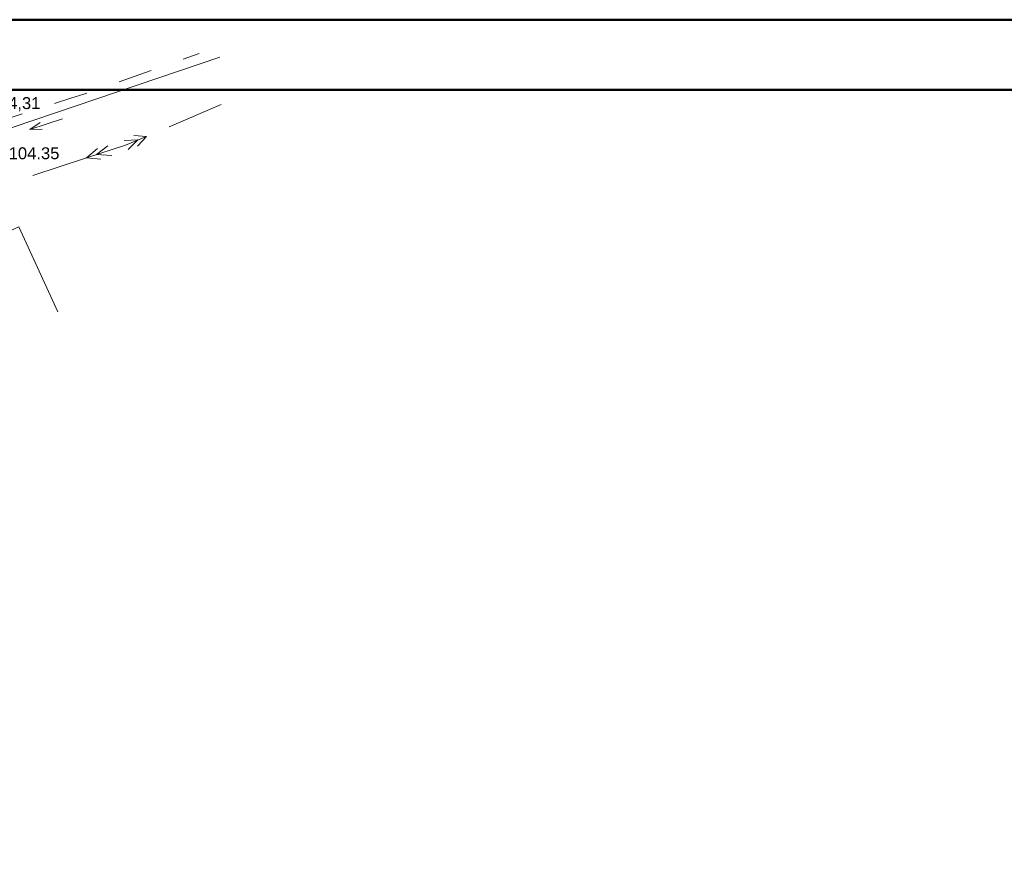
# Model space of a CAD drawing. Header units: millimetres. Extents: x 9396 to 25236, y 15106 to 31102.
# Tile 292 of 296: x 12275 to 12415, y 17045 to 17165. Entities that reach past the tile are written whole.
import ezdxf
from ezdxf.enums import TextEntityAlignment as Align

# ---------------------------------------------------------------- set-up
doc = ezdxf.new("R2010")
doc.units = ezdxf.units.MM
doc.linetypes.add('HIDDEN', pattern=[0.375, 0.25, -0.125])
for name, color, linetype, lineweight, true_color in [('1001010', 7, 'Continuous', 9, 0x000000), ('1060000', 7, 'Continuous', 9, 0x000000), ('21100200', 7, 'HIDDEN', 0, 0x800080), ('5010210', 7, 'Continuous', 20, 0x008000), ('6011210', 1, 'Continuous', 9, 0xff0000), ('6011300', 1, 'Continuous', 20, 0xff0000)]:
    doc.layers.add(name, color=color, linetype=linetype, lineweight=lineweight, true_color=true_color)
doc.layers.add('Размер', color=6, linetype='Continuous', lineweight=18)
doc.styles.add('F2', font='arial.ttf', dxfattribs={"height": 0.001693})

msp = doc.modelspace()

# ---------------------------------------------------------------- linework, layer by layer
at = {"layer": '1001010', "color": 253}
msp.add_polyline3d([(12280.41, 17123.48, 3.77), (12274.88, 17135.57, 4.48), (12255.7, 17126.79, 4.93), (12261.24, 17114.7, 4.93)], dxfattribs=at)
at = {"layer": '1060000', "color": 253}
msp.add_polyline3d([(12149.42, 17105.07, 23.25), (12154.17, 17112.18, 21.58), (12271.07, 17148.75, 5.41), (12303.47, 17159.71, 0.04)], dxfattribs=at)
at = {"layer": '5010210'}
for p, q in [((12300.56, 17160.22, 53), (12298.28, 17159.42, 53)), ((12289.13, 17156.22, 53), (12293.71, 17157.82, 53)), ((12282.26, 17153.86, 53), (12279.95, 17153.12, 53)), ((12270.73, 17150.16, 53), (12275.34, 17151.64, 53))]:
    msp.add_line(p, q, dxfattribs=at)
msp.add_polyline3d([(12284.56, 17154.61, 53), (12284.11, 17154.46, 53), (12282.26, 17153.86, 53)], dxfattribs=at)
at = {"layer": '6011210'}
msp.add_line((12281.08, 17150.94, 6.7), (12276.41, 17149.43, 6.7), dxfattribs=at)
msp.add_polyline3d([(12278.18, 17149.48, 6.7), (12276.41, 17149.43, 6.7), (12276.41, 17149.43, 6.7), (12277.88, 17150.43, 6.7)], dxfattribs=at)
at = {"layer": '6011300'}
for p, q in [((12296.27, 17149.82, 42.05), (12303.68, 17152.96, 42.05)), ((12284.5, 17145.38, 42.05), (12286.07, 17146.73, 42.05)), ((12276.84, 17142.88, 42.05), (12284.5, 17145.38, 42.05)), ((12284.5, 17145.38, 42.05), (12286.56, 17145.21, 42.05))]:
    msp.add_line(p, q, dxfattribs=at)
for points in [[(12284.5, 17145.38, 42.05), (12290.07, 17147.2, 42.05), (12293.02, 17148.44, 42.05)], [(12289.87, 17147.87, 42.05), (12291.81, 17147.93, 42.05), (12290.42, 17146.58, 42.05)], [(12291.22, 17148.55, 42.05), (12293.02, 17148.44, 42.05), (12291.76, 17147.04, 42.05)], [(12285.93, 17145.85, 42.05), (12287.54, 17147.11, 42.05), (12285.93, 17145.85, 42.05), (12288.1, 17145.71, 42.05)]]:
    msp.add_polyline3d(points, dxfattribs=at)
at = {"layer": 'Размер', "lineweight": 50}
msp.add_lwpolyline([(12628.19, 17165.05), (9546.77, 17165.05), (9546.77, 15485.79), (12628.19, 15485.79)], close=True, dxfattribs=at)
msp.add_lwpolyline([(12618.19, 17155.05), (9556.77, 17155.05), (9556.77, 15495.79), (12618.19, 15495.79), (12618.19, 17155.05)], dxfattribs=at)

# ---------------------------------------------------------------- texts
at = {"layer": '21100200', "color": 253, "style": 'F2'}
for s, p in [('104,31', (12270.7, 17153.18, 208.62)), ('104.35', (12273.41, 17146.04, 208.7))]:
    msp.add_text(s, height=1.693, dxfattribs=at).set_placement(p, align=Align.MIDDLE_LEFT)

doc.saveas('drawing.dxf')
